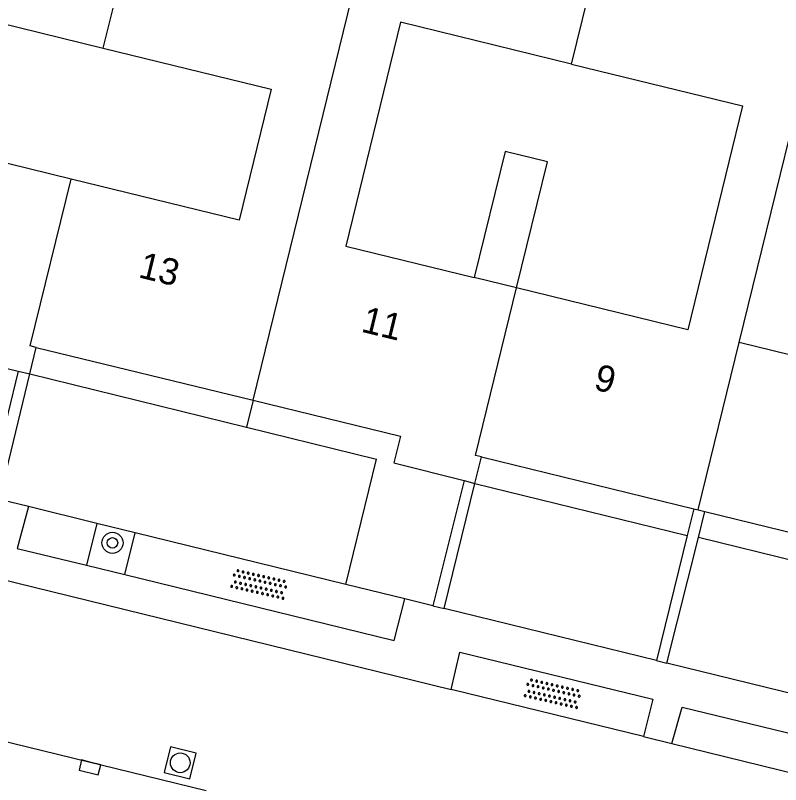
# Model space of a CAD drawing. Extents: x 128999 to 131010, y 395498 to 399007.
# Drawn here: x 129185.67 to 129214.7, y 397822.08 to 397851.26 of the extents above; entities that cross this region are included whole.
import ezdxf

# ---------------------------------------------------------------- set-up
doc = ezdxf.new("R2010")
doc.units = 0
for name, color, linetype in [('gg-afsc-muur', 7, 'Continuous'), ('gg-anno-huisnummerreeks BGT', 7, 'Continuous'), ('gg-bbg-gedigitaliseerde bebouwing', 7, 'Continuous'), ('gg-bbg-gedigitaliseerde bijgebouw', 7, 'Continuous'), ('gg-bbg-hoofdgebouw', 7, 'Continuous'), ('gg-bbg-luifel en loopbrug', 7, 'Continuous'), ('gg-bbg-tussenscheiding', 7, 'Continuous'), ('gg-knt-verharding', 7, 'Continuous'), ('gt-grn-vlakafsluiter', 7, 'Continuous'), ('gt-symb-boom', 7, 'Continuous'), ('gt-symb-kolk', 7, 'Continuous'), ('gt-symb-overige verharding', 7, 'Continuous'), ('gt-symb-rioolschacht', 7, 'Continuous')]:
    doc.layers.add(name, color=color, linetype=linetype)

# ---------------------------------------------------------------- blocks, each defined once
blk = doc.blocks.new('gt0-OVH')
at = {"layer": 'gt-symb-overige verharding'}
for points in [[(-0.972, 0.298), (-0.967, 0.308), (-0.965, 0.319), (-0.966, 0.33), (-0.971, 0.34), (-0.978, 0.348), (-0.988, 0.353), (-0.999, 0.355), (-1.01, 0.354), (-1.02, 0.349), (-1.028, 0.342), (-1.033, 0.332), (-1.035, 0.321), (-1.034, 0.31), (-1.029, 0.3), (-1.022, 0.292), (-1.012, 0.287), (-1.001, 0.285), (-0.99, 0.286), (-0.98, 0.291)], [(-0.772, 0.298), (-0.767, 0.308), (-0.765, 0.319), (-0.766, 0.33), (-0.771, 0.34), (-0.778, 0.348), (-0.788, 0.353), (-0.799, 0.355), (-0.81, 0.354), (-0.82, 0.349), (-0.828, 0.342), (-0.833, 0.332), (-0.835, 0.321), (-0.834, 0.31), (-0.829, 0.3), (-0.822, 0.292), (-0.812, 0.287), (-0.801, 0.285), (-0.79, 0.286), (-0.78, 0.291)], [(-0.572, 0.298), (-0.567, 0.308), (-0.565, 0.319), (-0.566, 0.33), (-0.571, 0.34), (-0.578, 0.348), (-0.588, 0.353), (-0.599, 0.355), (-0.61, 0.354), (-0.62, 0.349), (-0.628, 0.342), (-0.633, 0.332), (-0.635, 0.321), (-0.634, 0.31), (-0.629, 0.3), (-0.622, 0.292), (-0.612, 0.287), (-0.601, 0.285), (-0.59, 0.286), (-0.58, 0.291)], [(-0.372, 0.298), (-0.367, 0.308), (-0.365, 0.319), (-0.366, 0.33), (-0.371, 0.34), (-0.378, 0.348), (-0.388, 0.353), (-0.399, 0.355), (-0.41, 0.354), (-0.42, 0.349), (-0.428, 0.342), (-0.433, 0.332), (-0.435, 0.321), (-0.434, 0.31), (-0.429, 0.3), (-0.422, 0.292), (-0.412, 0.287), (-0.401, 0.285), (-0.39, 0.286), (-0.38, 0.291)], [(-0.172, 0.298), (-0.167, 0.308), (-0.165, 0.319), (-0.166, 0.33), (-0.171, 0.34), (-0.178, 0.348), (-0.188, 0.353), (-0.199, 0.355), (-0.21, 0.354), (-0.22, 0.349), (-0.228, 0.342), (-0.233, 0.332), (-0.235, 0.321), (-0.234, 0.31), (-0.229, 0.3), (-0.222, 0.292), (-0.212, 0.287), (-0.201, 0.285), (-0.19, 0.286), (-0.18, 0.291)], [(0.028, 0.298), (0.033, 0.308), (0.035, 0.319), (0.034, 0.33), (0.029, 0.34), (0.022, 0.348), (0.012, 0.353), (0.001, 0.355), (-0.01, 0.354), (-0.02, 0.349), (-0.028, 0.342), (-0.033, 0.332), (-0.035, 0.321), (-0.034, 0.31), (-0.029, 0.3), (-0.022, 0.292), (-0.012, 0.287), (-0.001, 0.285), (0.01, 0.286), (0.02, 0.291)], [(0.228, 0.298), (0.233, 0.308), (0.235, 0.319), (0.234, 0.33), (0.229, 0.34), (0.222, 0.348), (0.212, 0.353), (0.201, 0.355), (0.19, 0.354), (0.18, 0.349), (0.172, 0.342), (0.167, 0.332), (0.165, 0.321), (0.166, 0.31), (0.171, 0.3), (0.178, 0.292), (0.188, 0.287), (0.199, 0.285), (0.21, 0.286), (0.22, 0.291)], [(0.428, 0.298), (0.433, 0.308), (0.435, 0.319), (0.434, 0.33), (0.429, 0.34), (0.422, 0.348), (0.412, 0.353), (0.401, 0.355), (0.39, 0.354), (0.38, 0.349), (0.372, 0.342), (0.367, 0.332), (0.365, 0.321), (0.366, 0.31), (0.371, 0.3), (0.378, 0.292), (0.388, 0.287), (0.399, 0.285), (0.41, 0.286), (0.42, 0.291)], [(0.628, 0.298), (0.633, 0.308), (0.635, 0.319), (0.634, 0.33), (0.629, 0.34), (0.622, 0.348), (0.612, 0.353), (0.601, 0.355), (0.59, 0.354), (0.58, 0.349), (0.572, 0.342), (0.567, 0.332), (0.565, 0.321), (0.566, 0.31), (0.571, 0.3), (0.578, 0.292), (0.588, 0.287), (0.599, 0.285), (0.61, 0.286), (0.62, 0.291)], [(0.828, 0.298), (0.833, 0.308), (0.835, 0.319), (0.834, 0.33), (0.829, 0.34), (0.822, 0.348), (0.812, 0.353), (0.801, 0.355), (0.79, 0.354), (0.78, 0.349), (0.772, 0.342), (0.767, 0.332), (0.765, 0.321), (0.766, 0.31), (0.771, 0.3), (0.778, 0.292), (0.788, 0.287), (0.799, 0.285), (0.81, 0.286), (0.82, 0.291)], [(1.028, 0.298), (1.033, 0.308), (1.035, 0.319), (1.034, 0.33), (1.029, 0.34), (1.022, 0.348), (1.012, 0.353), (1.001, 0.355), (0.99, 0.354), (0.98, 0.349), (0.972, 0.342), (0.967, 0.332), (0.965, 0.321), (0.966, 0.31), (0.971, 0.3), (0.978, 0.292), (0.988, 0.287), (0.999, 0.285), (1.01, 0.286), (1.02, 0.291)], [(-0.872, 0.106), (-0.867, 0.116), (-0.865, 0.126), (-0.866, 0.137), (-0.871, 0.147), (-0.878, 0.156), (-0.888, 0.161), (-0.899, 0.163), (-0.91, 0.162), (-0.92, 0.157), (-0.928, 0.15), (-0.933, 0.14), (-0.935, 0.129), (-0.934, 0.118), (-0.929, 0.108), (-0.922, 0.1), (-0.912, 0.095), (-0.901, 0.092), (-0.89, 0.094), (-0.88, 0.098)], [(-0.672, 0.106), (-0.667, 0.116), (-0.665, 0.126), (-0.666, 0.137), (-0.671, 0.147), (-0.678, 0.156), (-0.688, 0.161), (-0.699, 0.163), (-0.71, 0.162), (-0.72, 0.157), (-0.728, 0.15), (-0.733, 0.14), (-0.735, 0.129), (-0.734, 0.118), (-0.729, 0.108), (-0.722, 0.1), (-0.712, 0.095), (-0.701, 0.092), (-0.69, 0.094), (-0.68, 0.098)], [(-0.472, 0.106), (-0.467, 0.116), (-0.465, 0.126), (-0.466, 0.137), (-0.471, 0.147), (-0.478, 0.156), (-0.488, 0.161), (-0.499, 0.163), (-0.51, 0.162), (-0.52, 0.157), (-0.528, 0.15), (-0.533, 0.14), (-0.535, 0.129), (-0.534, 0.118), (-0.529, 0.108), (-0.522, 0.1), (-0.512, 0.095), (-0.501, 0.092), (-0.49, 0.094), (-0.48, 0.098)], [(-0.272, 0.106), (-0.267, 0.116), (-0.265, 0.126), (-0.266, 0.137), (-0.271, 0.147), (-0.278, 0.156), (-0.288, 0.161), (-0.299, 0.163), (-0.31, 0.162), (-0.32, 0.157), (-0.328, 0.15), (-0.333, 0.14), (-0.335, 0.129), (-0.334, 0.118), (-0.329, 0.108), (-0.322, 0.1), (-0.312, 0.095), (-0.301, 0.092), (-0.29, 0.094), (-0.28, 0.098)], [(-0.072, 0.106), (-0.067, 0.116), (-0.065, 0.126), (-0.066, 0.137), (-0.071, 0.147), (-0.078, 0.156), (-0.088, 0.161), (-0.099, 0.163), (-0.11, 0.162), (-0.12, 0.157), (-0.128, 0.15), (-0.133, 0.14), (-0.135, 0.129), (-0.134, 0.118), (-0.129, 0.108), (-0.122, 0.1), (-0.112, 0.095), (-0.101, 0.092), (-0.09, 0.094), (-0.08, 0.098)], [(0.128, 0.106), (0.133, 0.116), (0.135, 0.126), (0.134, 0.137), (0.129, 0.147), (0.122, 0.156), (0.112, 0.161), (0.101, 0.163), (0.09, 0.162), (0.08, 0.157), (0.072, 0.15), (0.067, 0.14), (0.065, 0.129), (0.066, 0.118), (0.071, 0.108), (0.078, 0.1), (0.088, 0.095), (0.099, 0.092), (0.11, 0.094), (0.12, 0.098)], [(0.328, 0.106), (0.333, 0.116), (0.335, 0.126), (0.334, 0.137), (0.329, 0.147), (0.322, 0.156), (0.312, 0.161), (0.301, 0.163), (0.29, 0.162), (0.28, 0.157), (0.272, 0.15), (0.267, 0.14), (0.265, 0.129), (0.266, 0.118), (0.271, 0.108), (0.278, 0.1), (0.288, 0.095), (0.299, 0.092), (0.31, 0.094), (0.32, 0.098)], [(0.528, 0.106), (0.533, 0.116), (0.535, 0.126), (0.534, 0.137), (0.529, 0.147), (0.522, 0.156), (0.512, 0.161), (0.501, 0.163), (0.49, 0.162), (0.48, 0.157), (0.472, 0.15), (0.467, 0.14), (0.465, 0.129), (0.466, 0.118), (0.471, 0.108), (0.478, 0.1), (0.488, 0.095), (0.499, 0.092), (0.51, 0.094), (0.52, 0.098)], [(0.728, 0.106), (0.733, 0.116), (0.735, 0.126), (0.734, 0.137), (0.729, 0.147), (0.722, 0.156), (0.712, 0.161), (0.701, 0.163), (0.69, 0.162), (0.68, 0.157), (0.672, 0.15), (0.667, 0.14), (0.665, 0.129), (0.666, 0.118), (0.671, 0.108), (0.678, 0.1), (0.688, 0.095), (0.699, 0.092), (0.71, 0.094), (0.72, 0.098)], [(0.928, 0.106), (0.933, 0.116), (0.935, 0.126), (0.934, 0.137), (0.929, 0.147), (0.922, 0.156), (0.912, 0.161), (0.901, 0.163), (0.89, 0.162), (0.88, 0.157), (0.872, 0.15), (0.867, 0.14), (0.865, 0.129), (0.866, 0.118), (0.871, 0.108), (0.878, 0.1), (0.888, 0.095), (0.899, 0.092), (0.91, 0.094), (0.92, 0.098)], [(-0.972, -0.142), (-0.967, -0.132), (-0.965, -0.121), (-0.966, -0.11), (-0.971, -0.1), (-0.978, -0.092), (-0.988, -0.087), (-0.999, -0.085), (-1.01, -0.086), (-1.02, -0.091), (-1.028, -0.098), (-1.033, -0.108), (-1.035, -0.119), (-1.034, -0.13), (-1.029, -0.14), (-1.022, -0.148), (-1.012, -0.153), (-1.001, -0.155), (-0.99, -0.154), (-0.98, -0.149)], [(-0.872, -0.334), (-0.867, -0.324), (-0.865, -0.314), (-0.866, -0.303), (-0.871, -0.293), (-0.878, -0.284), (-0.888, -0.279), (-0.899, -0.277), (-0.91, -0.278), (-0.92, -0.283), (-0.928, -0.29), (-0.933, -0.3), (-0.935, -0.311), (-0.934, -0.322), (-0.929, -0.332), (-0.922, -0.34), (-0.912, -0.345), (-0.901, -0.348), (-0.89, -0.346), (-0.88, -0.342)], [(-0.772, -0.142), (-0.767, -0.132), (-0.765, -0.121), (-0.766, -0.11), (-0.771, -0.1), (-0.778, -0.092), (-0.788, -0.087), (-0.799, -0.085), (-0.81, -0.086), (-0.82, -0.091), (-0.828, -0.098), (-0.833, -0.108), (-0.835, -0.119), (-0.834, -0.13), (-0.829, -0.14), (-0.822, -0.148), (-0.812, -0.153), (-0.801, -0.155), (-0.79, -0.154), (-0.78, -0.149)], [(-0.672, -0.334), (-0.667, -0.324), (-0.665, -0.314), (-0.666, -0.303), (-0.671, -0.293), (-0.678, -0.284), (-0.688, -0.279), (-0.699, -0.277), (-0.71, -0.278), (-0.72, -0.283), (-0.728, -0.29), (-0.733, -0.3), (-0.735, -0.311), (-0.734, -0.322), (-0.729, -0.332), (-0.722, -0.34), (-0.712, -0.345), (-0.701, -0.348), (-0.69, -0.346), (-0.68, -0.342)], [(-0.572, -0.142), (-0.567, -0.132), (-0.565, -0.121), (-0.566, -0.11), (-0.571, -0.1), (-0.578, -0.092), (-0.588, -0.087), (-0.599, -0.085), (-0.61, -0.086), (-0.62, -0.091), (-0.628, -0.098), (-0.633, -0.108), (-0.635, -0.119), (-0.634, -0.13), (-0.629, -0.14), (-0.622, -0.148), (-0.612, -0.153), (-0.601, -0.155), (-0.59, -0.154), (-0.58, -0.149)], [(-0.472, -0.334), (-0.467, -0.324), (-0.465, -0.314), (-0.466, -0.303), (-0.471, -0.293), (-0.478, -0.284), (-0.488, -0.279), (-0.499, -0.277), (-0.51, -0.278), (-0.52, -0.283), (-0.528, -0.29), (-0.533, -0.3), (-0.535, -0.311), (-0.534, -0.322), (-0.529, -0.332), (-0.522, -0.34), (-0.512, -0.345), (-0.501, -0.348), (-0.49, -0.346), (-0.48, -0.342)], [(-0.372, -0.142), (-0.367, -0.132), (-0.365, -0.121), (-0.366, -0.11), (-0.371, -0.1), (-0.378, -0.092), (-0.388, -0.087), (-0.399, -0.085), (-0.41, -0.086), (-0.42, -0.091), (-0.428, -0.098), (-0.433, -0.108), (-0.435, -0.119), (-0.434, -0.13), (-0.429, -0.14), (-0.422, -0.148), (-0.412, -0.153), (-0.401, -0.155), (-0.39, -0.154), (-0.38, -0.149)], [(-0.272, -0.334), (-0.267, -0.324), (-0.265, -0.314), (-0.266, -0.303), (-0.271, -0.293), (-0.278, -0.284), (-0.288, -0.279), (-0.299, -0.277), (-0.31, -0.278), (-0.32, -0.283), (-0.328, -0.29), (-0.333, -0.3), (-0.335, -0.311), (-0.334, -0.322), (-0.329, -0.332), (-0.322, -0.34), (-0.312, -0.345), (-0.301, -0.348), (-0.29, -0.346), (-0.28, -0.342)], [(-0.172, -0.142), (-0.167, -0.132), (-0.165, -0.121), (-0.166, -0.11), (-0.171, -0.1), (-0.178, -0.092), (-0.188, -0.087), (-0.199, -0.085), (-0.21, -0.086), (-0.22, -0.091), (-0.228, -0.098), (-0.233, -0.108), (-0.235, -0.119), (-0.234, -0.13), (-0.229, -0.14), (-0.222, -0.148), (-0.212, -0.153), (-0.201, -0.155), (-0.19, -0.154), (-0.18, -0.149)], [(-0.072, -0.334), (-0.067, -0.324), (-0.065, -0.314), (-0.066, -0.303), (-0.071, -0.293), (-0.078, -0.284), (-0.088, -0.279), (-0.099, -0.277), (-0.11, -0.278), (-0.12, -0.283), (-0.128, -0.29), (-0.133, -0.3), (-0.135, -0.311), (-0.134, -0.322), (-0.129, -0.332), (-0.122, -0.34), (-0.112, -0.345), (-0.101, -0.348), (-0.09, -0.346), (-0.08, -0.342)], [(0.028, -0.142), (0.033, -0.132), (0.035, -0.121), (0.034, -0.11), (0.029, -0.1), (0.022, -0.092), (0.012, -0.087), (0.001, -0.085), (-0.01, -0.086), (-0.02, -0.091), (-0.028, -0.098), (-0.033, -0.108), (-0.035, -0.119), (-0.034, -0.13), (-0.029, -0.14), (-0.022, -0.148), (-0.012, -0.153), (-0.001, -0.155), (0.01, -0.154), (0.02, -0.149)], [(0.128, -0.334), (0.133, -0.324), (0.135, -0.314), (0.134, -0.303), (0.129, -0.293), (0.122, -0.284), (0.112, -0.279), (0.101, -0.277), (0.09, -0.278), (0.08, -0.283), (0.072, -0.29), (0.067, -0.3), (0.065, -0.311), (0.066, -0.322), (0.071, -0.332), (0.078, -0.34), (0.088, -0.345), (0.099, -0.348), (0.11, -0.346), (0.12, -0.342)], [(0.228, -0.142), (0.233, -0.132), (0.235, -0.121), (0.234, -0.11), (0.229, -0.1), (0.222, -0.092), (0.212, -0.087), (0.201, -0.085), (0.19, -0.086), (0.18, -0.091), (0.172, -0.098), (0.167, -0.108), (0.165, -0.119), (0.166, -0.13), (0.171, -0.14), (0.178, -0.148), (0.188, -0.153), (0.199, -0.155), (0.21, -0.154), (0.22, -0.149)], [(0.328, -0.334), (0.333, -0.324), (0.335, -0.314), (0.334, -0.303), (0.329, -0.293), (0.322, -0.284), (0.312, -0.279), (0.301, -0.277), (0.29, -0.278), (0.28, -0.283), (0.272, -0.29), (0.267, -0.3), (0.265, -0.311), (0.266, -0.322), (0.271, -0.332), (0.278, -0.34), (0.288, -0.345), (0.299, -0.348), (0.31, -0.346), (0.32, -0.342)], [(0.428, -0.142), (0.433, -0.132), (0.435, -0.121), (0.434, -0.11), (0.429, -0.1), (0.422, -0.092), (0.412, -0.087), (0.401, -0.085), (0.39, -0.086), (0.38, -0.091), (0.372, -0.098), (0.367, -0.108), (0.365, -0.119), (0.366, -0.13), (0.371, -0.14), (0.378, -0.148), (0.388, -0.153), (0.399, -0.155), (0.41, -0.154), (0.42, -0.149)], [(0.528, -0.334), (0.533, -0.324), (0.535, -0.314), (0.534, -0.303), (0.529, -0.293), (0.522, -0.284), (0.512, -0.279), (0.501, -0.277), (0.49, -0.278), (0.48, -0.283), (0.472, -0.29), (0.467, -0.3), (0.465, -0.311), (0.466, -0.322), (0.471, -0.332), (0.478, -0.34), (0.488, -0.345), (0.499, -0.348), (0.51, -0.346), (0.52, -0.342)], [(0.628, -0.142), (0.633, -0.132), (0.635, -0.121), (0.634, -0.11), (0.629, -0.1), (0.622, -0.092), (0.612, -0.087), (0.601, -0.085), (0.59, -0.086), (0.58, -0.091), (0.572, -0.098), (0.567, -0.108), (0.565, -0.119), (0.566, -0.13), (0.571, -0.14), (0.578, -0.148), (0.588, -0.153), (0.599, -0.155), (0.61, -0.154), (0.62, -0.149)], [(0.728, -0.334), (0.733, -0.324), (0.735, -0.314), (0.734, -0.303), (0.729, -0.293), (0.722, -0.284), (0.712, -0.279), (0.701, -0.277), (0.69, -0.278), (0.68, -0.283), (0.672, -0.29), (0.667, -0.3), (0.665, -0.311), (0.666, -0.322), (0.671, -0.332), (0.678, -0.34), (0.688, -0.345), (0.699, -0.348), (0.71, -0.346), (0.72, -0.342)], [(0.828, -0.142), (0.833, -0.132), (0.835, -0.121), (0.834, -0.11), (0.829, -0.1), (0.822, -0.092), (0.812, -0.087), (0.801, -0.085), (0.79, -0.086), (0.78, -0.091), (0.772, -0.098), (0.767, -0.108), (0.765, -0.119), (0.766, -0.13), (0.771, -0.14), (0.778, -0.148), (0.788, -0.153), (0.799, -0.155), (0.81, -0.154), (0.82, -0.149)], [(0.928, -0.334), (0.933, -0.324), (0.935, -0.314), (0.934, -0.303), (0.929, -0.293), (0.922, -0.284), (0.912, -0.279), (0.901, -0.277), (0.89, -0.278), (0.88, -0.283), (0.872, -0.29), (0.867, -0.3), (0.865, -0.311), (0.866, -0.322), (0.871, -0.332), (0.878, -0.34), (0.888, -0.345), (0.899, -0.348), (0.91, -0.346), (0.92, -0.342)], [(1.028, -0.142), (1.033, -0.132), (1.035, -0.121), (1.034, -0.11), (1.029, -0.1), (1.022, -0.092), (1.012, -0.087), (1.001, -0.085), (0.99, -0.086), (0.98, -0.091), (0.972, -0.098), (0.967, -0.108), (0.965, -0.119), (0.966, -0.13), (0.971, -0.14), (0.978, -0.148), (0.988, -0.153), (0.999, -0.155), (1.01, -0.154), (1.02, -0.149)]]:
    blk.add_lwpolyline(points, close=True, dxfattribs=at)
blk = doc.blocks.new('gt0-RS')
at = {"layer": 'gt-symb-rioolschacht'}
blk.add_lwpolyline([(-0.5, -0.5), (0.5, -0.5), (0.5, 0.5), (-0.5, 0.5)], close=True, dxfattribs=at)
blk.add_circle((0, 0), 0.375, dxfattribs=at)
blk = doc.blocks.new('gt0-KOLK')
at = {"layer": 'gt-symb-kolk'}
blk.add_lwpolyline([(0, 0), (0.375, 0), (0.375, 0.4), (-0.375, 0.4), (-0.375, 0), (0, 0)], dxfattribs=at)
blk = doc.blocks.new('gt0-BOOM')
at = {"layer": 'gt-symb-boom'}
for radius in [0.4, 0.2]:
    blk.add_circle((0, 0), radius, dxfattribs=at)

msp = doc.modelspace()

# ---------------------------------------------------------------- linework, layer by layer
at = {"layer": 'gg-afsc-muur'}
for p, q in [((129185.777, 397837.763), (129184.613, 397833.003)), ((129185.051, 397832.896), (129186.215, 397837.656)), ((129201.937, 397828.756), (129203.105, 397833.505)), ((129211.158, 397831.524), (129209.988, 397826.781)), ((129210.39, 397826.683), (129211.586, 397831.448)), ((129201.51, 397828.86), (129201.937, 397828.756)), ((129209.988, 397826.781), (129210.39, 397826.683))]:
    msp.add_line(p, q, dxfattribs=at)
at = {"layer": 'gg-bbg-gedigitaliseerde bebouwing'}
msp.add_line((129213.133, 397838.852), (129215.22, 397847.346), dxfattribs=at)
for points in [[(129187.787, 397845.051), (129181.393, 397846.616), (129182.608, 397851.58), (129189.004, 397850.015)], [(129206.77, 397849.414), (129200.286, 397851.001), (129198.207, 397842.505), (129203.074, 397841.314)], [(129189.004, 397850.015), (129195.369, 397848.457), (129194.154, 397843.493), (129187.787, 397845.051)], [(129206.77, 397849.414), (129213.261, 397847.825), (129211.182, 397839.329), (129204.687, 397840.919)], [(129215.22, 397847.346), (129221.718, 397845.75), (129219.632, 397837.261), (129213.133, 397838.852)]]:
    msp.add_lwpolyline(points, dxfattribs=at)
at = {"layer": 'gg-bbg-gedigitaliseerde bijgebouw'}
msp.add_line((129204.687, 397840.919), (129205.859, 397845.706), dxfattribs=at)
msp.add_lwpolyline([(129205.859, 397845.706), (129204.246, 397846.101), (129203.074, 397841.314)], dxfattribs=at)
at = {"layer": 'gg-bbg-hoofdgebouw'}
for p, q in [((129183.105, 397838.416), (129185.777, 397837.763)), ((129186.215, 397837.656), (129186.461, 397838.663)), ((129186.461, 397838.663), (129194.685, 397836.656)), ((129185.777, 397837.763), (129186.215, 397837.656)), ((129203.105, 397833.505), (129203.352, 397834.507)), ((129203.352, 397834.507), (129211.408, 397832.535)), ((129200.026, 397834.289), (129202.696, 397833.609)), ((129202.696, 397833.609), (129203.105, 397833.505)), ((129211.408, 397832.535), (129211.576, 397832.494)), ((129211.576, 397832.494), (129211.833, 397832.431)), ((129211.833, 397832.431), (129220.028, 397830.429))]:
    msp.add_line(p, q, dxfattribs=at)
msp.add_lwpolyline([(129194.685, 397836.656), (129200.284, 397835.289), (129200.026, 397834.289)], dxfattribs=at)
at = {"layer": 'gg-bbg-luifel en loopbrug'}
for p, q in [((129186.215, 397837.656), (129194.435, 397835.634)), ((129194.685, 397836.656), (129194.435, 397835.634)), ((129194.435, 397835.634), (129199.373, 397834.419)), ((129198.208, 397829.67), (129199.373, 397834.419)), ((129202.696, 397833.609), (129201.51, 397828.86)), ((129203.105, 397833.505), (129211.158, 397831.524)), ((129211.408, 397832.535), (129211.158, 397831.524)), ((129211.586, 397831.448), (129211.833, 397832.431)), ((129219.784, 397829.432), (129211.586, 397831.448)), ((129200.441, 397829.122), (129198.208, 397829.67)), ((129201.51, 397828.86), (129200.441, 397829.122))]:
    msp.add_line(p, q, dxfattribs=at)
at = {"layer": 'gg-bbg-tussenscheiding'}
for p, q in [((129194.685, 397836.656), (129200.292, 397859.522)), ((129206.77, 397849.414), (129208.741, 397857.45)), ((129189.004, 397850.015), (129190.532, 397856.248)), ((129204.687, 397840.919), (129203.074, 397841.314)), ((129211.576, 397832.494), (129213.133, 397838.852))]:
    msp.add_line(p, q, dxfattribs=at)
for points in [[(129186.461, 397838.663), (129186.235, 397838.718), (129187.787, 397845.051)], [(129203.352, 397834.507), (129203.128, 397834.562), (129204.687, 397840.919)]]:
    msp.add_lwpolyline(points, dxfattribs=at)
at = {"layer": 'gg-knt-verharding'}
for p, q in [((129133.188, 397842.592), (129202.204, 397825.686)), ((129186.161, 397832.624), (129185.051, 397832.896)), ((129188.762, 397831.986), (129186.161, 397832.624)), ((129188.762, 397831.986), (129188.37, 397830.396)), ((129190.219, 397831.629), (129188.762, 397831.986)), ((129189.827, 397830.041), (129190.219, 397831.629)), ((129198.208, 397829.67), (129190.219, 397831.629)), ((129188.37, 397830.396), (129189.827, 397830.041)), ((129209.988, 397826.781), (129201.937, 397828.756)), ((129222.993, 397823.593), (129210.39, 397826.683)), ((129209.501, 397823.901), (129202.204, 397825.686)), ((129209.501, 397823.901), (129210.581, 397823.629)), ((129210.581, 397823.629), (129215.365, 397822.457))]:
    msp.add_line(p, q, dxfattribs=at)
for points in [[(129186.161, 397832.624), (129185.738, 397831.039), (129188.37, 397830.396)], [(129189.827, 397830.041), (129200.038, 397827.548), (129200.441, 397829.122)], [(129202.204, 397825.686), (129202.532, 397827.103), (129209.85, 397825.318), (129209.501, 397823.901)], [(129210.581, 397823.629), (129210.964, 397825.018), (129215.705, 397823.858)]]:
    msp.add_lwpolyline(points, dxfattribs=at)
at = {"layer": 'gt-grn-vlakafsluiter'}
msp.add_line((129184.183, 397823.978), (129192.91, 397821.854), dxfattribs=at)

# ---------------------------------------------------------------- block references
at = {"layer": 'gt-symb-boom'}
msp.add_blockref('gt0-BOOM', (129189.352, 397831.247), dxfattribs=at)
at = {"layer": 'gt-symb-kolk', "rotation": 165.9915565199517}
msp.add_blockref('gt0-KOLK', (129188.546, 397822.919), dxfattribs=at)
at = {"layer": 'gt-symb-overige verharding', "rotation": 167.06118937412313}
for p in [(129194.92, 397829.682), (129206.058, 397825.537)]:
    msp.add_blockref('gt0-OVH', p, dxfattribs=at)
at = {"layer": 'gt-symb-rioolschacht', "rotation": 165.8803970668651}
msp.add_blockref('gt0-RS', (129191.923, 397822.903), dxfattribs=at)

# ---------------------------------------------------------------- texts
at = {"layer": 'gg-anno-huisnummerreeks BGT'}
for s, rotation, p in [('13', 346.3, (129190.3, 397841.328)), ('11', 346.3, (129198.752, 397839.265)), ('9', 346.2, (129207.575, 397837.077))]:
    msp.add_text(s, height=1, rotation=rotation, dxfattribs=at).set_placement(p)

doc.saveas('drawing.dxf')
